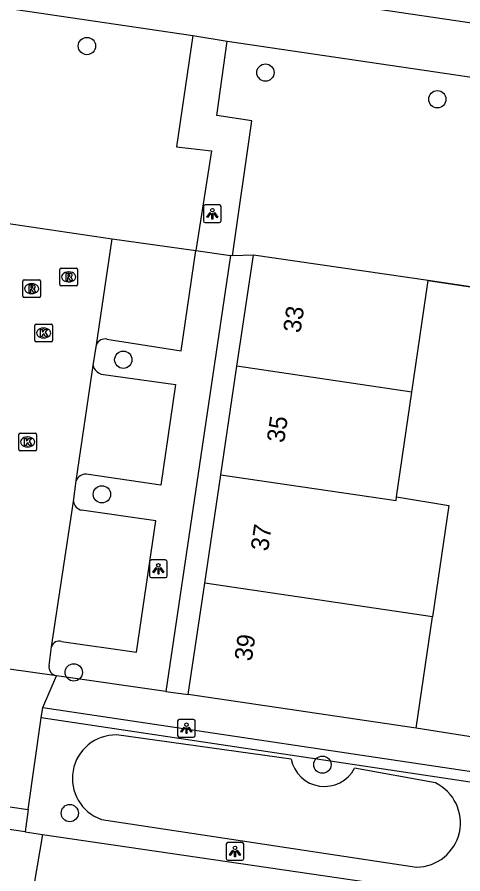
# Model space of a CAD drawing. Extents: x 164150 to 165261, y 382513 to 383432.
# Drawn here: x 164462.49 to 164487.69, y 383196.98 to 383245.45 of the extents above; entities that cross this region are included whole.
import ezdxf

# ---------------------------------------------------------------- set-up
doc = ezdxf.new("R2010")
doc.units = 0
for name, color, linetype in [('IMGEO_Boom', 7, 'Continuous'), ('IMGEO_Fietspad_gesloten', 7, 'Continuous'), ('IMGEO_Greppel_droge_sloot', 7, 'Continuous'), ('IMGEO_Groenvoorziening', 7, 'Continuous'), ('IMGEO_Haag', 7, 'Continuous'), ('IMGEO_Kolk', 7, 'Continuous'), ('IMGEO_Lichtpunt', 7, 'Continuous'), ('IMGEO_Muur', 7, 'Continuous'), ('IMGEO_Pand', 7, 'Continuous'), ('IMGEO_Pand_nummerreeks', 7, 'Continuous'), ('IMGEO_Parkeervlak_open', 7, 'Continuous'), ('IMGEO_Rijbaan_lokaal_open', 7, 'Continuous'), ('IMGEO_Rioolput', 7, 'Continuous'), ('IMGEO_Voetpad_gesloten', 7, 'Continuous'), ('IMGEO_Voetpad_open', 7, 'Continuous')]:
    doc.layers.add(name, color=color, linetype=linetype)

msp = doc.modelspace()

# ---------------------------------------------------------------- linework, layer by layer
at = {"layer": 'IMGEO_Boom'}
for centre in [(164466.435, 383243.816), (164476.53, 383242.316), (164486.249, 383240.806), (164468.49, 383226.066), (164467.28, 383218.453), (164465.69, 383208.38), (164479.751, 383203.16), (164465.465, 383200.418)]:
    msp.add_circle(centre, 0.489, dxfattribs=at)
at = {"layer": 'IMGEO_Fietspad_gesloten'}
for points in [[(164407.972, 383253.915), (164472.414, 383244.404)], [(164528.693, 383239.15), (164524.55, 383239.761), (164471.929, 383247.522)], [(164472.414, 383244.404), (164474.369, 383244.09)], [(164474.369, 383244.09), (164540.938, 383234.279)]]:
    msp.add_lwpolyline(points, dxfattribs=at)
at = {"layer": 'IMGEO_Greppel_droge_sloot'}
for points in [[(164477.981, 383203.473), (164468.106, 383204.841)], [(164486.143, 383202.125), (164481.568, 383202.957)], [(164467.251, 383200.06), (164485.079, 383197.365)]]:
    msp.add_lwpolyline(points, dxfattribs=at)
for centre, radius, start, end in [((164468.073, 383202.38), 2.461, 89.2284, 250.4932), ((164479.866, 383203.848), 1.921, 191.2513, 332.3767), ((164485.05, 383199.87), 2.506, 270.6706, 64.1291)]:
    msp.add_arc(centre, radius, start, end, dxfattribs=at)
at = {"layer": 'IMGEO_Groenvoorziening'}
for points in [[(164475.847, 383231.993), (164474.664, 383231.95)], [(164498.339, 383228.661), (164485.729, 383230.555)]]:
    msp.add_lwpolyline(points, dxfattribs=at)
at = {"layer": 'IMGEO_Haag'}
msp.add_lwpolyline([(164491.129, 383201.718), (164463.85, 383205.804)], dxfattribs=at)
at = {"layer": 'IMGEO_Kolk'}
for p, q in [((164463.483, 383227.154), (164463.483, 383228.006)), ((164463.558, 383228.08), (164464.41, 383228.08)), ((164463.971, 383227.86), (164463.996, 383227.86)), ((164464.484, 383228.006), (164464.484, 383227.154)), ((164464.41, 383227.08), (164463.558, 383227.08)), ((164463.994, 383227.3), (164463.969, 383227.3)), ((164462.58, 383220.991), (164462.58, 383221.843)), ((164462.655, 383221.917), (164463.507, 383221.917)), ((164463.068, 383221.697), (164463.093, 383221.697)), ((164463.581, 383221.843), (164463.581, 383220.991)), ((164463.091, 383221.137), (164463.066, 383221.137)), ((164463.507, 383220.917), (164462.655, 383220.917))]:
    msp.add_line(p, q, dxfattribs=at)
for points in [[(164463.483, 383227.154), (164463.483, 383228.006)], [(164463.558, 383228.08), (164464.41, 383228.08)], [(164464.484, 383228.006), (164464.484, 383227.154)], [(164463.804, 383227.78), (164463.927, 383227.78), (164463.927, 383227.629), (164464.057, 383227.78), (164464.221, 383227.78), (164464.075, 383227.629), (164464.228, 383227.38), (164464.076, 383227.38), (164463.991, 383227.544), (164463.927, 383227.477), (164463.927, 383227.38), (164463.804, 383227.38), (164463.804, 383227.78)], [(164464.41, 383227.08), (164463.558, 383227.08)], [(164462.58, 383220.991), (164462.58, 383221.843)], [(164462.655, 383221.917), (164463.507, 383221.917)], [(164462.901, 383221.617), (164463.024, 383221.617), (164463.024, 383221.466), (164463.154, 383221.617), (164463.318, 383221.617), (164463.172, 383221.466), (164463.325, 383221.217), (164463.173, 383221.217), (164463.088, 383221.381), (164463.024, 383221.314), (164463.024, 383221.217), (164462.901, 383221.217), (164462.901, 383221.617)], [(164463.581, 383221.843), (164463.581, 383220.991)], [(164463.507, 383220.917), (164462.655, 383220.917)]]:
    msp.add_lwpolyline(points, dxfattribs=at)
for centre, start, end in [((164463.56, 383228.004), 91.552, 178.448), ((164463.56, 383228.004), 91.552, 178.448), ((164464.408, 383228.004), 1.552, 88.448), ((164464.408, 383228.004), 1.552, 88.448), ((164463.56, 383227.156), 181.552, 268.448), ((164463.56, 383227.156), 181.552, 268.448), ((164464.408, 383227.156), 271.552, 358.448), ((164464.408, 383227.156), 271.552, 358.448), ((164462.657, 383221.841), 91.552, 178.448), ((164462.657, 383221.841), 91.552, 178.448), ((164463.505, 383221.841), 1.552, 88.448), ((164463.505, 383221.841), 1.552, 88.448), ((164462.657, 383220.993), 181.552, 268.448), ((164462.657, 383220.993), 181.552, 268.448), ((164463.505, 383220.993), 271.552, 358.448), ((164463.505, 383220.993), 271.552, 358.448)]:
    msp.add_arc(centre, 0.0765, start, end, dxfattribs=at)
for centre, major_axis, ratio, start_param, end_param in [((164463.97, 383227.58), (-0.387, 0.002), 0.722429, 4.712389, 7.853982), ((164463.995, 383227.58), (-0.39, 0.002), 0.717154, 1.570796, 4.712389), ((164463.067, 383221.417), (-0.387, 0.002), 0.722429, 4.712389, 7.853982), ((164463.092, 383221.417), (-0.39, 0.002), 0.717154, 1.570796, 4.712389)]:
    msp.add_ellipse(centre, major_axis=major_axis, ratio=ratio, start_param=start_param, end_param=end_param, dxfattribs=at)
at = {"layer": 'IMGEO_Lichtpunt'}
for p, q in [((164473.026, 383234.732), (164473.026, 383233.925)), ((164473.026, 383234.732), (164473.026, 383233.925)), ((164473.928, 383234.827), (164473.12, 383234.827)), ((164473.928, 383234.827), (164473.12, 383234.827)), ((164474.022, 383233.925), (164474.022, 383234.732)), ((164474.022, 383233.925), (164474.022, 383234.732)), ((164473.12, 383233.831), (164473.928, 383233.831)), ((164473.12, 383233.831), (164473.928, 383233.831)), ((164469.977, 383214.643), (164469.977, 383213.836)), ((164469.977, 383214.643), (164469.977, 383213.836)), ((164470.879, 383214.738), (164470.071, 383214.738)), ((164470.879, 383214.738), (164470.071, 383214.738)), ((164470.973, 383213.836), (164470.973, 383214.643)), ((164470.973, 383213.836), (164470.973, 383214.643)), ((164470.071, 383213.742), (164470.879, 383213.742)), ((164470.071, 383213.742), (164470.879, 383213.742)), ((164471.564, 383205.619), (164471.564, 383204.812)), ((164471.564, 383205.619), (164471.564, 383204.812)), ((164472.466, 383205.714), (164471.658, 383205.714)), ((164472.466, 383205.714), (164471.658, 383205.714)), ((164472.56, 383204.812), (164472.56, 383205.619)), ((164472.56, 383204.812), (164472.56, 383205.619)), ((164471.658, 383204.718), (164472.466, 383204.718)), ((164471.658, 383204.718), (164472.466, 383204.718)), ((164474.309, 383198.652), (164474.309, 383197.845)), ((164474.309, 383198.652), (164474.309, 383197.845)), ((164475.211, 383198.747), (164474.403, 383198.747)), ((164475.211, 383198.747), (164474.403, 383198.747)), ((164475.305, 383197.845), (164475.305, 383198.652)), ((164475.305, 383197.845), (164475.305, 383198.652)), ((164474.403, 383197.751), (164475.211, 383197.751)), ((164474.403, 383197.751), (164475.211, 383197.751))]:
    msp.add_line(p, q, dxfattribs=at)
for points in [[(164473.4, 383234.396), (164473.439, 383234.368), (164473.251, 383234.106), (164473.213, 383234.133), (164473.4, 383234.396)], [(164473.502, 383234.348), (164473.549, 383234.348), (164473.549, 383234.026), (164473.502, 383234.026), (164473.502, 383234.348)], [(164473.612, 383234.368), (164473.65, 383234.395), (164473.837, 383234.133), (164473.798, 383234.105), (164473.612, 383234.368)], [(164470.351, 383214.307), (164470.39, 383214.279), (164470.202, 383214.017), (164470.164, 383214.044), (164470.351, 383214.307)], [(164470.563, 383214.279), (164470.601, 383214.306), (164470.788, 383214.044), (164470.749, 383214.016), (164470.563, 383214.279)], [(164470.453, 383214.259), (164470.5, 383214.259), (164470.5, 383213.937), (164470.453, 383213.937), (164470.453, 383214.259)], [(164471.938, 383205.283), (164471.977, 383205.255), (164471.789, 383204.993), (164471.751, 383205.02), (164471.938, 383205.283)], [(164472.04, 383205.235), (164472.087, 383205.235), (164472.087, 383204.913), (164472.04, 383204.913), (164472.04, 383205.235)], [(164472.15, 383205.255), (164472.188, 383205.282), (164472.375, 383205.02), (164472.336, 383204.992), (164472.15, 383205.255)], [(164474.683, 383198.316), (164474.722, 383198.288), (164474.534, 383198.026), (164474.496, 383198.053), (164474.683, 383198.316)], [(164474.895, 383198.288), (164474.933, 383198.315), (164475.12, 383198.053), (164475.081, 383198.025), (164474.895, 383198.288)], [(164474.785, 383198.268), (164474.832, 383198.268), (164474.832, 383197.946), (164474.785, 383197.946), (164474.785, 383198.268)]]:
    msp.add_lwpolyline(points, dxfattribs=at)
for centre in [(164473.525, 383234.53), (164470.476, 383214.441), (164472.063, 383205.417), (164474.808, 383198.45)]:
    msp.add_circle(centre, 0.0994, dxfattribs=at)
for centre, start, end in [((164473.12, 383234.732), 90, 180), ((164473.12, 383234.732), 90, 180), ((164473.928, 383234.732), 0, 90), ((164473.928, 383234.732), 0, 90), ((164473.12, 383233.925), 180, 270), ((164473.12, 383233.925), 180, 270), ((164473.928, 383233.925), 270, 0), ((164473.928, 383233.925), 270, 360), ((164470.071, 383214.643), 90, 180), ((164470.071, 383214.643), 90, 180), ((164470.879, 383214.643), 0, 90), ((164470.879, 383214.643), 0, 90), ((164470.071, 383213.836), 180, 270), ((164470.071, 383213.836), 180, 270), ((164470.879, 383213.836), 270, 0), ((164470.879, 383213.836), 270, 360), ((164471.658, 383205.619), 90, 180), ((164471.658, 383205.619), 90, 180), ((164472.466, 383205.619), 0, 90), ((164472.466, 383205.619), 0, 90), ((164471.658, 383204.812), 180, 270), ((164471.658, 383204.812), 180, 270), ((164472.466, 383204.812), 270, 0), ((164472.466, 383204.812), 270, 360), ((164474.403, 383198.652), 90, 180), ((164474.403, 383198.652), 90, 180), ((164475.211, 383198.652), 0, 90), ((164475.211, 383198.652), 0, 90), ((164474.403, 383197.845), 180, 270), ((164474.403, 383197.845), 180, 270), ((164475.211, 383197.845), 270, 0), ((164475.211, 383197.845), 270, 360)]:
    msp.add_arc(centre, 0.0946, start, end, dxfattribs=at)
at = {"layer": 'IMGEO_Muur'}
for points in [[(164485.729, 383230.555), (164509.441, 383226.994)], [(164491.475, 383204.203), (164485.048, 383205.215)]]:
    msp.add_lwpolyline(points, dxfattribs=at)
at = {"layer": 'IMGEO_Pand'}
for points in [[(164474.914, 383225.696), (164475.847, 383231.993)], [(164485.729, 383230.555), (164475.847, 383231.993)], [(164484.807, 383224.232), (164485.729, 383230.555)], [(164474.004, 383219.563), (164474.914, 383225.696)], [(164484.807, 383224.232), (164474.914, 383225.696)], [(164483.944, 383218.311), (164484.807, 383224.232)], [(164473.095, 383213.43), (164474.004, 383219.563)], [(164474.004, 383219.563), (164483.913, 383218.097), (164483.944, 383218.311)], [(164483.944, 383218.311), (164486.903, 383217.821), (164485.976, 383211.524)], [(164472.16, 383207.129), (164473.095, 383213.43)], [(164485.976, 383211.524), (164473.095, 383213.43)], [(164485.048, 383205.215), (164485.976, 383211.524)], [(164485.048, 383205.215), (164472.16, 383207.129)]]:
    msp.add_lwpolyline(points, dxfattribs=at)
at = {"layer": 'IMGEO_Parkeervlak_open'}
msp.add_lwpolyline([(164467.869, 383232.907), (164472.591, 383232.242)], dxfattribs=at)
at = {"layer": 'IMGEO_Rijbaan_lokaal_open'}
for points in [[(164461.751, 383233.818), (164467.869, 383232.907)], [(164466.973, 383226.915), (164467.869, 383232.907)], [(164466.786, 383225.741), (164466.973, 383226.915)], [(164465.83, 383219.224), (164466.786, 383225.741)], [(164465.665, 383218.044), (164465.83, 383219.224)], [(164464.434, 383209.829), (164465.665, 383218.044)], [(164464.29, 383208.773), (164464.434, 383209.829)], [(164464.719, 383208.19), (164457.605, 383209.179)], [(164462.931, 383199.353), (164456.689, 383200.283)], [(164462.931, 383199.353), (164463.916, 383199.206)], [(164463.916, 383199.206), (164463.004, 383193.776)], [(164463.916, 383199.206), (164485.446, 383196.052)]]:
    msp.add_lwpolyline(points, dxfattribs=at)
msp.add_arc((164464.791, 383208.692), 0.508, 170.8615, 261.8334, dxfattribs=at)
at = {"layer": 'IMGEO_Rioolput'}
for p, q in [((164464.975, 383231.254), (164465.827, 383231.254)), ((164464.9, 383230.328), (164464.9, 383231.18)), ((164465.388, 383231.034), (164465.413, 383231.034)), ((164465.901, 383231.18), (164465.901, 383230.328)), ((164462.806, 383229.664), (164462.806, 383230.516)), ((164462.881, 383230.59), (164463.733, 383230.59)), ((164463.294, 383230.37), (164463.319, 383230.37)), ((164463.807, 383230.516), (164463.807, 383229.664)), ((164465.411, 383230.474), (164465.386, 383230.474)), ((164463.317, 383229.81), (164463.292, 383229.81)), ((164465.827, 383230.254), (164464.975, 383230.254)), ((164463.733, 383229.59), (164462.881, 383229.59))]:
    msp.add_line(p, q, dxfattribs=at)
for points in [[(164464.975, 383231.254), (164465.827, 383231.254)], [(164464.9, 383230.328), (164464.9, 383231.18)], [(164465.489, 383230.952), (164465.237, 383230.954), (164465.237, 383230.554)], [(164465.415, 383230.873), (164465.361, 383230.873), (164465.361, 383230.792)], [(164465.361, 383230.792), (164465.413, 383230.792)], [(164465.901, 383231.18), (164465.901, 383230.328)], [(164462.806, 383229.664), (164462.806, 383230.516)], [(164462.881, 383230.59), (164463.733, 383230.59)], [(164463.395, 383230.288), (164463.143, 383230.29), (164463.143, 383229.89)], [(164463.807, 383230.516), (164463.807, 383229.664)], [(164465.237, 383230.554), (164465.361, 383230.554), (164465.361, 383230.716), (164465.372, 383230.716)], [(164465.419, 383230.687), (164465.49, 383230.554), (164465.63, 383230.554), (164465.565, 383230.68)], [(164463.143, 383229.89), (164463.267, 383229.89), (164463.267, 383230.052), (164463.278, 383230.052)], [(164463.321, 383230.209), (164463.267, 383230.209), (164463.267, 383230.128)], [(164463.267, 383230.128), (164463.319, 383230.128)], [(164463.325, 383230.023), (164463.396, 383229.89), (164463.536, 383229.89), (164463.471, 383230.016)], [(164465.827, 383230.254), (164464.975, 383230.254)], [(164463.733, 383229.59), (164462.881, 383229.59)]]:
    msp.add_lwpolyline(points, dxfattribs=at)
for centre, radius, start, end in [((164464.977, 383231.178), 0.0765, 91.552, 178.448), ((164464.977, 383231.178), 0.0765, 91.552, 178.448), ((164465.825, 383231.178), 0.0765, 1.552, 88.448), ((164465.825, 383231.178), 0.0765, 1.552, 88.448), ((164465.397, 383230.981), 0.19, 274.7715, 282.9687), ((164465.421, 383230.777), 0.0964, 77.0061, 93.1865), ((164465.435, 383230.834), 0.0378, 276.6634, 79.6772), ((164465.488, 383230.842), 0.109, 350.3612, 89.416), ((164465.486, 383230.842), 0.112, 277.5842, 350.9817), ((164462.883, 383230.514), 0.0765, 91.552, 178.448), ((164462.883, 383230.514), 0.0765, 91.552, 178.448), ((164463.394, 383230.178), 0.109, 350.3612, 89.416), ((164463.731, 383230.514), 0.0765, 1.552, 88.448), ((164463.731, 383230.514), 0.0765, 1.552, 88.448), ((164464.977, 383230.33), 0.0765, 181.552, 268.448), ((164464.977, 383230.33), 0.0765, 181.552, 268.448), ((164465.371, 383230.663), 0.0533, 26.0293, 88.6989), ((164465.47, 383230.627), 0.108, 29.5134, 73.7905), ((164465.825, 383230.33), 0.0765, 271.552, 358.448), ((164465.825, 383230.33), 0.0765, 271.552, 358.448), ((164463.277, 383229.999), 0.0533, 26.0293, 88.6989), ((164463.303, 383230.317), 0.19, 274.7715, 282.9687), ((164463.327, 383230.113), 0.0964, 77.0061, 93.1865), ((164463.341, 383230.17), 0.0378, 276.6634, 79.6772), ((164463.392, 383230.178), 0.112, 277.5842, 350.9817), ((164463.376, 383229.963), 0.108, 29.5134, 73.7905), ((164462.883, 383229.666), 0.0765, 181.552, 268.448), ((164462.883, 383229.666), 0.0765, 181.552, 268.448), ((164463.731, 383229.666), 0.0765, 271.552, 358.448), ((164463.731, 383229.666), 0.0765, 271.552, 358.448)]:
    msp.add_arc(centre, radius, start, end, dxfattribs=at)
for centre, major_axis, ratio, start_param, end_param in [((164465.387, 383230.754), (-0.387, 0.002), 0.722429, 4.712389, 7.853982), ((164465.412, 383230.754), (-0.39, 0.002), 0.717154, 1.570796, 4.712389), ((164463.293, 383230.09), (-0.387, 0.002), 0.722429, 4.712389, 7.853982), ((164463.318, 383230.09), (-0.39, 0.002), 0.717154, 1.570796, 4.712389)]:
    msp.add_ellipse(centre, major_axis=major_axis, ratio=ratio, start_param=start_param, end_param=end_param, dxfattribs=at)
at = {"layer": 'IMGEO_Voetpad_gesloten'}
for points in [[(164472.414, 383244.404), (164471.506, 383238.104), (164473.476, 383237.881), (164472.591, 383232.242)], [(164474.664, 383231.95), (164475.752, 383239.581), (164473.784, 383239.878), (164474.369, 383244.09)], [(164472.591, 383232.242), (164474.546, 383231.966)], [(164474.664, 383231.95), (164474.546, 383231.966)]]:
    msp.add_lwpolyline(points, dxfattribs=at)
at = {"layer": 'IMGEO_Voetpad_open'}
for points in [[(164467.568, 383227.231), (164471.757, 383226.578), (164472.591, 383232.242)], [(164474.546, 383231.966), (164470.892, 383207.305)], [(164467.242, 383225.251), (164471.441, 383224.662), (164470.616, 383218.963), (164466.395, 383219.595)], [(164465.004, 383210.133), (164469.232, 383209.528), (164470.335, 383216.961), (164466.127, 383217.555)], [(164463.935, 383206.398), (164464.719, 383208.19)], [(164470.892, 383207.305), (164464.719, 383208.19)], [(164470.892, 383207.305), (164472.16, 383207.129)], [(164463.85, 383205.804), (164463.935, 383206.398)], [(164463.935, 383206.398), (164491.218, 383202.312), (164491.129, 383201.718)], [(164463.111, 383200.617), (164463.85, 383205.804)], [(164491.475, 383204.203), (164485.048, 383205.215)], [(164456.866, 383201.529), (164463.111, 383200.617)], [(164463.111, 383200.617), (164462.931, 383199.353)]]:
    msp.add_lwpolyline(points, dxfattribs=at)
for centre, radius, start, end in [((164467.451, 383226.734), 0.511, 76.7102, 159.2347), ((164467.453, 383225.905), 0.687, 193.7839, 252.0994), ((164466.383, 383218.997), 0.598, 88.8638, 157.717), ((164466.301, 383218.182), 0.65, 192.234, 254.5135), ((164464.87, 383209.699), 0.455, 72.8134, 163.3315)]:
    msp.add_arc(centre, radius, start, end, dxfattribs=at)

# ---------------------------------------------------------------- texts
at = {"layer": 'IMGEO_Pand_nummerreeks'}
for s, p in [('33', (164478.504, 383227.548)), ('35', (164477.583, 383221.333)), ('37', (164476.673, 383215.201)), ('39', (164475.751, 383208.981))]:
    msp.add_text(s, height=1, rotation=81.565, dxfattribs=at).set_placement(p)

doc.saveas('drawing.dxf')
